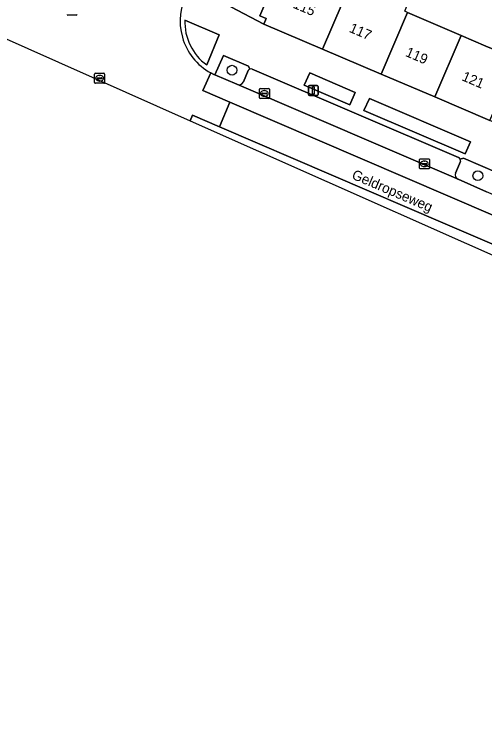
# Model space of a CAD drawing. Extents: x 161771 to 163125, y 382475 to 383179.
# Drawn here: x 162193.8 to 162240.9, y 382568 to 382640.2 of the extents above; entities that cross this region are included whole.
import ezdxf

# ---------------------------------------------------------------- set-up
doc = ezdxf.new("R2010")
doc.units = 0
for name, color, linetype in [('IMGEO_Boom', 7, 'Continuous'), ('IMGEO_Erf', 7, 'Continuous'), ('IMGEO_Groenvoorziening', 7, 'Continuous'), ('IMGEO_Kolk', 7, 'Continuous'), ('IMGEO_Lichtmast', 7, 'Continuous'), ('IMGEO_Openbare_ruimte_label', 7, 'Continuous'), ('IMGEO_Pand', 7, 'Continuous'), ('IMGEO_Pand_nummerreeks', 7, 'Continuous'), ('IMGEO_Parkeervlak_open', 7, 'Continuous'), ('IMGEO_Rijbaan_lokaal_gesloten', 7, 'Continuous'), ('IMGEO_Rijbaan_lokaal_open', 7, 'Continuous'), ('IMGEO_Voetpad_open', 7, 'Continuous')]:
    doc.layers.add(name, color=color, linetype=linetype)

msp = doc.modelspace()

# ---------------------------------------------------------------- linework, layer by layer
at = {"layer": 'IMGEO_Boom'}
for centre in [(162215.593, 382634.573), (162240.258, 382623.988)]:
    msp.add_circle(centre, 0.489, dxfattribs=at)
at = {"layer": 'IMGEO_Erf'}
msp.add_lwpolyline([(162233.212, 382640.369), (162238.585, 382638.062), (162241.071, 382636.995), (162243.557, 382635.928), (162244.479, 382638.076), (162241.991, 382639.144), (162243.188, 382641.933)], dxfattribs=at)
at = {"layer": 'IMGEO_Groenvoorziening'}
for points in [[(162214.304, 382638.123), (162210.862, 382639.6)], [(162213.052, 382635.093), (162214.304, 382638.123)], [(162217.38, 382634.684), (162217.245, 382634.989), (162214.74, 382636.051), (162213.877, 382634.092), (162216.078, 382633.155)], [(162216.732, 382633.411), (162217.213, 382634.529)], [(162242.215, 382624.284), (162238.806, 382625.763), (162238.491, 382625.638)], [(162238.499, 382625.415), (162238.018, 382624.262)], [(162238.267, 382623.636), (162241.114, 382622.392)]]:
    msp.add_lwpolyline(points, dxfattribs=at)
for points in [[(162227.424, 382631.109), (162227.956, 382632.32), (162223.383, 382634.292), (162222.829, 382633.087)], [(162238.991, 382626.177), (162239.504, 382627.377), (162229.37, 382631.748), (162228.811, 382630.518)]]:
    msp.add_lwpolyline(points, close=True, dxfattribs=at)
for centre, radius, start, end in [((162216.184, 382639.401), 5.326, 177.85342, 233.97782), ((162217.484, 382634.405), 0.298, 110.38766, 155.34382), ((162216.27, 382633.627), 0.51, 247.82217, 334.93229), ((162238.194, 382625.516), 0.321, 341.724, 22.38514), ((162238.459, 382624.075), 0.479, 157.00549, 246.37623)]:
    msp.add_arc(centre, radius, start, end, dxfattribs=at)
at = {"layer": 'IMGEO_Kolk'}
for p, q in [((162199.967, 382640.09), (162199.115, 382640.09)), ((162201.806, 382633.338), (162201.806, 382634.19)), ((162201.881, 382634.264), (162202.733, 382634.264)), ((162202.807, 382634.19), (162202.807, 382633.338)), ((162202.065, 382633.758), (162202.065, 382633.77)), ((162202.503, 382633.721), (162202.105, 382633.721)), ((162202.108, 382633.807), (162202.506, 382633.807)), ((162202.317, 382633.484), (162202.292, 382633.484)), ((162202.294, 382634.044), (162202.319, 382634.044)), ((162202.549, 382633.77), (162202.549, 382633.758)), ((162202.733, 382633.264), (162201.881, 382633.264)), ((162218.411, 382632.742), (162219.263, 382632.742)), ((162218.336, 382631.816), (162218.336, 382632.668)), ((162218.595, 382632.236), (162218.595, 382632.248)), ((162219.033, 382632.199), (162218.635, 382632.199)), ((162218.638, 382632.285), (162219.036, 382632.285)), ((162218.824, 382632.522), (162218.849, 382632.522)), ((162219.079, 382632.248), (162219.079, 382632.236)), ((162219.337, 382632.668), (162219.337, 382631.816)), ((162219.263, 382631.742), (162218.411, 382631.742)), ((162218.847, 382631.962), (162218.822, 382631.962)), ((162234.396, 382624.757), (162234.396, 382625.609)), ((162234.471, 382625.683), (162235.323, 382625.683)), ((162235.397, 382625.609), (162235.397, 382624.757)), ((162234.655, 382625.177), (162234.655, 382625.189)), ((162235.093, 382625.14), (162234.695, 382625.14)), ((162234.698, 382625.226), (162235.096, 382625.226)), ((162234.907, 382624.903), (162234.882, 382624.903)), ((162234.884, 382625.463), (162234.909, 382625.463)), ((162235.139, 382625.189), (162235.139, 382625.177)), ((162235.323, 382624.683), (162234.471, 382624.683))]:
    msp.add_line(p, q, dxfattribs=at)
for points in [[(162199.967, 382640.09), (162199.115, 382640.09)], [(162201.806, 382633.338), (162201.806, 382634.19)], [(162201.881, 382634.264), (162202.733, 382634.264)], [(162202.807, 382634.19), (162202.807, 382633.338)], [(162202.733, 382633.264), (162201.881, 382633.264)], [(162218.411, 382632.742), (162219.263, 382632.742)], [(162218.336, 382631.816), (162218.336, 382632.668)], [(162219.337, 382632.668), (162219.337, 382631.816)], [(162219.263, 382631.742), (162218.411, 382631.742)], [(162234.396, 382624.757), (162234.396, 382625.609)], [(162234.471, 382625.683), (162235.323, 382625.683)], [(162235.397, 382625.609), (162235.397, 382624.757)], [(162235.323, 382624.683), (162234.471, 382624.683)]]:
    msp.add_lwpolyline(points, dxfattribs=at)
for centre, radius, start, end in [((162199.117, 382640.166), 0.0765, 181.55205, 268.44795), ((162199.117, 382640.166), 0.0765, 181.55205, 268.44795), ((162199.965, 382640.166), 0.0765, 271.55205, 358.44795), ((162199.965, 382640.166), 0.0765, 271.55205, 358.44795), ((162201.883, 382634.188), 0.0765, 91.55205, 178.44795), ((162201.883, 382634.188), 0.0765, 91.55205, 178.44795), ((162202.731, 382634.188), 0.0765, 1.55205, 88.44795), ((162202.731, 382634.188), 0.0765, 1.55205, 88.44795), ((162202.105, 382633.767), 0.0403, 85.87752, 175.75265), ((162202.102, 382633.757), 0.0366, 178.93798, 274.71019), ((162202.506, 382633.764), 0.043, 264.86636, 352.45326), ((162202.51, 382633.769), 0.0386, 1.73085, 96.63898), ((162201.883, 382633.34), 0.0765, 181.55205, 268.44795), ((162201.883, 382633.34), 0.0765, 181.55205, 268.44795), ((162202.731, 382633.34), 0.0765, 271.55205, 358.44795), ((162202.731, 382633.34), 0.0765, 271.55205, 358.44795), ((162218.413, 382632.666), 0.0765, 91.55205, 178.44795), ((162218.413, 382632.666), 0.0765, 91.55205, 178.44795), ((162219.261, 382632.666), 0.0765, 1.55205, 88.44795), ((162219.261, 382632.666), 0.0765, 1.55205, 88.44795), ((162218.635, 382632.245), 0.0403, 85.87752, 175.75265), ((162218.632, 382632.235), 0.0366, 178.93798, 274.71019), ((162219.036, 382632.242), 0.043, 264.86636, 352.45326), ((162219.04, 382632.247), 0.0386, 1.73085, 96.63898), ((162218.413, 382631.818), 0.0765, 181.55205, 268.44795), ((162218.413, 382631.818), 0.0765, 181.55205, 268.44795), ((162219.261, 382631.818), 0.0765, 271.55205, 358.44795), ((162219.261, 382631.818), 0.0765, 271.55205, 358.44795), ((162234.473, 382625.607), 0.0765, 91.55205, 178.44795), ((162234.473, 382625.607), 0.0765, 91.55205, 178.44795), ((162235.321, 382625.607), 0.0765, 1.55205, 88.44795), ((162235.321, 382625.607), 0.0765, 1.55205, 88.44795), ((162234.695, 382625.186), 0.0403, 85.87752, 175.75265), ((162234.692, 382625.176), 0.0366, 178.93798, 274.71019), ((162235.096, 382625.183), 0.043, 264.86636, 352.45326), ((162235.1, 382625.188), 0.0386, 1.73085, 96.63898), ((162234.473, 382624.759), 0.0765, 181.55205, 268.44795), ((162234.473, 382624.759), 0.0765, 181.55205, 268.44795), ((162235.321, 382624.759), 0.0765, 271.55205, 358.44795), ((162235.321, 382624.759), 0.0765, 271.55205, 358.44795)]:
    msp.add_arc(centre, radius, start, end, dxfattribs=at)
for centre, major_axis, ratio, start_param, end_param in [((162202.293, 382633.764), (-0.387, 0.002), 0.722429, 4.712389, 7.853982), ((162202.318, 382633.764), (-0.39, 0.002), 0.717154, 1.570796, 4.712389), ((162218.823, 382632.242), (-0.387, 0.002), 0.722429, 4.712389, 7.853982), ((162218.848, 382632.242), (-0.39, 0.002), 0.717154, 1.570796, 4.712389), ((162234.883, 382625.183), (-0.387, 0.002), 0.722429, 4.712389, 7.853982), ((162234.908, 382625.183), (-0.39, 0.002), 0.717154, 1.570796, 4.712389)]:
    msp.add_ellipse(centre, major_axis=major_axis, ratio=ratio, start_param=start_param, end_param=end_param, dxfattribs=at)
at = {"layer": 'IMGEO_Lichtmast'}
for p, q in [((162223.25, 382632.137), (162223.25, 382632.937)), ((162223.25, 382632.937), (162223.25, 382632.137)), ((162223.35, 382633.037), (162224.14, 382633.037)), ((162224.14, 382633.037), (162223.35, 382633.037)), ((162224.24, 382632.937), (162224.24, 382632.137)), ((162224.24, 382632.137), (162224.24, 382632.937)), ((162224.14, 382632.037), (162223.35, 382632.037)), ((162223.35, 382632.037), (162224.14, 382632.037))]:
    msp.add_line(p, q, dxfattribs=at)
msp.add_lwpolyline([(162223.67, 382632.912), (162223.82, 382632.912), (162223.82, 382632.162), (162223.67, 382632.162), (162223.67, 382632.912)], dxfattribs=at)
for centre, start, end in [((162223.35, 382632.937), 90, 180), ((162223.35, 382632.937), 90, 180), ((162224.14, 382632.937), 0, 90), ((162224.14, 382632.937), 360, 90), ((162223.35, 382632.137), 180, 270), ((162223.35, 382632.137), 180, 270), ((162224.14, 382632.137), 270, 0), ((162224.14, 382632.137), 270, 0)]:
    msp.add_arc(centre, 0.1, start, end, dxfattribs=at)
at = {"layer": 'IMGEO_Pand'}
for points in [[(162227.693, 382643.71), (162227.718, 382643.769), (162221.749, 382646.182), (162220.201, 382642.544), (162219.545, 382642.793), (162218.383, 382640.035), (162219.028, 382639.763), (162218.779, 382639.183), (162224.667, 382636.684)], [(162233.212, 382640.369), (162232.925, 382640.492), (162233.268, 382641.319), (162229.737, 382642.833), (162227.693, 382643.71), (162224.667, 382636.684), (162230.555, 382634.184)], [(162238.585, 382638.062), (162233.212, 382640.369), (162230.555, 382634.184), (162235.937, 382631.893)], [(162244.1, 382635.695), (162243.557, 382635.928), (162241.071, 382636.995), (162238.585, 382638.062), (162235.937, 382631.893), (162241.457, 382629.541)]]:
    msp.add_lwpolyline(points, close=True, dxfattribs=at)
at = {"layer": 'IMGEO_Parkeervlak_open'}
for points in [[(162217.213, 382634.529), (162216.732, 382633.411)], [(162238.314, 382625.809), (162217.614, 382634.676)], [(162216.078, 382633.155), (162238.267, 382623.636)], [(162238.018, 382624.262), (162238.499, 382625.415)]]:
    msp.add_lwpolyline(points, dxfattribs=at)
for centre, radius, start, end in [((162217.484, 382634.405), 0.298, 110.38766, 155.34382), ((162217.488, 382634.407), 0.297, 64.85177, 111.23209), ((162216.27, 382633.627), 0.51, 247.82217, 334.93229), ((162238.205, 382625.519), 0.31, 22.60479, 69.37073), ((162238.194, 382625.516), 0.321, 341.724, 22.38514), ((162238.459, 382624.075), 0.479, 157.00549, 246.37623)]:
    msp.add_arc(centre, radius, start, end, dxfattribs=at)
at = {"layer": 'IMGEO_Rijbaan_lokaal_gesloten'}
for points in [[(162290.489, 382601.256), (162277.062, 382607.009), (162265.112, 382612.11), (162260.13, 382614.258), (162258.513, 382614.973), (162241.114, 382622.392), (162238.267, 382623.636), (162216.078, 382633.155), (162213.877, 382634.092), (162213.759, 382634.137), (162213.456, 382634.294), (162212.669, 382632.531), (162215.386, 382631.365), (162259.358, 382612.5), (162289.771, 382599.475)], [(162284.329, 382598.88), (162236.735, 382619.285), (162214.321, 382628.899), (162211.626, 382630.07), (162211.378, 382629.505), (162252.839, 382611.116), (162284.329, 382598.88)]]:
    msp.add_lwpolyline(points, dxfattribs=at)
at = {"layer": 'IMGEO_Rijbaan_lokaal_open'}
for points in [[(162076.611, 382713.858), (162072.148, 382717.856), (162066.446, 382723.002), (162066.242, 382722.779), (162064.984, 382721.357), (162060.923, 382725.005), (162059.829, 382723.81), (162095.172, 382692.349), (162140.733, 382663.262), (162141.217, 382662.958), (162186.349, 382640.853), (162188.567, 382639.907), (162191.293, 382638.722), (162191.188, 382638.482), (162191.681, 382638.241), (162211.378, 382629.505)], [(162211.378, 382629.505), (162211.626, 382630.07), (162214.321, 382628.899), (162215.386, 382631.365), (162212.669, 382632.531), (162213.456, 382634.294)], [(162284.329, 382598.88), (162294.125, 382595.073), (162337.774, 382579.977), (162358.532, 382571.685), (162367.821, 382567.975), (162370.099, 382570.33), (162336, 382581.86), (162312.157, 382590.208), (162289.771, 382599.475), (162259.358, 382612.5), (162215.386, 382631.365), (162214.321, 382628.899), (162236.735, 382619.285), (162284.329, 382598.88)]]:
    msp.add_lwpolyline(points, dxfattribs=at)
msp.add_arc((162216.334, 382639.506), 5.954, 150.78953, 241.09567, dxfattribs=at)
at = {"layer": 'IMGEO_Voetpad_open'}
for points in [[(162215.471, 382640.922), (162218.779, 382639.183), (162219.028, 382639.763), (162218.383, 382640.035), (162219.545, 382642.793)], [(162294.365, 382606.912), (162292.279, 382607.8), (162288.83, 382609.267), (162286.762, 382610.146), (162284.254, 382611.213), (162283.306, 382611.617), (162281.236, 382612.499), (162280.2, 382612.94), (162278.852, 382613.51), (162272.483, 382616.202), (162265.952, 382618.963), (162263.483, 382620.093), (162258.238, 382622.35), (162253.244, 382624.498), (162252.373, 382624.853), (162247.257, 382627.071), (162241.457, 382629.541), (162235.937, 382631.893), (162230.555, 382634.184), (162224.667, 382636.684), (162218.779, 382639.183), (162215.471, 382640.922)], [(162210.862, 382639.6), (162214.304, 382638.123), (162213.052, 382635.093)], [(162213.456, 382634.294), (162213.759, 382634.137), (162213.877, 382634.092), (162214.74, 382636.051), (162217.245, 382634.989), (162217.38, 382634.684)], [(162217.614, 382634.676), (162238.314, 382625.809)], [(162238.491, 382625.638), (162238.806, 382625.763), (162242.215, 382624.284), (162242.348, 382623.966)]]:
    msp.add_lwpolyline(points, dxfattribs=at)
for points in [[(162227.424, 382631.109), (162222.829, 382633.087), (162223.383, 382634.292), (162227.956, 382632.32)], [(162238.991, 382626.177), (162228.811, 382630.518), (162229.37, 382631.748), (162239.504, 382627.377)]]:
    msp.add_lwpolyline(points, close=True, dxfattribs=at)
for centre, radius, start, end in [((162216.334, 382639.506), 5.954, 150.78953, 241.09567), ((162216.184, 382639.401), 5.326, 177.85342, 233.97782), ((162217.488, 382634.407), 0.297, 64.85177, 111.23209), ((162238.205, 382625.519), 0.31, 22.60479, 69.37073)]:
    msp.add_arc(centre, radius, start, end, dxfattribs=at)

# ---------------------------------------------------------------- texts
at = {"layer": 'IMGEO_Openbare_ruimte_label'}
msp.add_text('Geldropseweg', height=1, rotation=336.79389, dxfattribs=at).set_placement((162227.526, 382623.73))
at = {"layer": 'IMGEO_Pand_nummerreeks'}
for s, p in [('115', (162221.634, 382640.857)), ('117', (162227.275, 382638.436)), ('119', (162232.915, 382636.014)), ('121', (162238.576, 382633.584))]:
    msp.add_text(s, height=1, rotation=336.76656, dxfattribs=at).set_placement(p)

doc.saveas('drawing.dxf')
